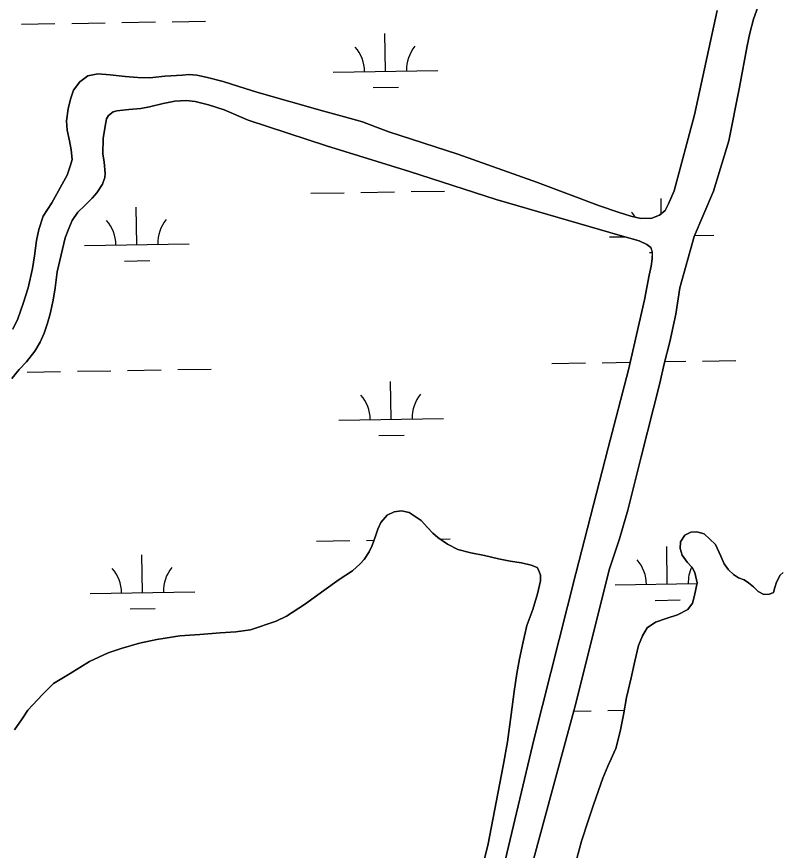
# Model space of a CAD drawing. Extents: x 3855477 to 3893699, y 299188 to 325115.
# Drawn here: x 3869184 to 3869914, y 317100 to 317897 of the extents above; entities that cross this region are included whole.
import ezdxf

# ---------------------------------------------------------------- set-up
doc = ezdxf.new("R2010")
doc.units = 0
doc.layers.add('V-TOPO-SHOR', color=7, linetype='Continuous')
doc.layers.add('V-WETL-SWMP', color=7, linetype='Continuous')

msp = doc.modelspace()

# ---------------------------------------------------------------- linework, layer by layer
at = {"layer": 'V-TOPO-SHOR'}
for points in [[(3869894.66, 317910.88), (3869888.85, 317894.96), (3869885.2, 317881.47), (3869882.78, 317869.3), (3869875.29, 317829.82), (3869865.18, 317778.57), (3869850.62, 317730.6), (3869832.13, 317687.04), (3869818.27, 317638.15), (3869814.44, 317612.87), (3869808.76, 317586.49), (3869803.43, 317565.39), (3869799.34, 317547.03), (3869781.48, 317476.62), (3869768.52, 317425.5), (3869760.81, 317398.01), (3869751.16, 317369.42), (3869718.12, 317237.14), (3869673.28, 317072.72), (3869631.45, 316917.13), (3869590.4, 316742.72), (3869546.45, 316574.14)], [(3869180.62, 317598.48), (3869185.47, 317608.51), (3869190.55, 317623.01), (3869195.23, 317637.91), (3869199.22, 317656.38), (3869201.13, 317668.66), (3869203.17, 317683.38), (3869205.27, 317693.73), (3869209.63, 317706.71), (3869217.85, 317719.26), (3869232.46, 317745.88), (3869235.78, 317755.31), (3869237.14, 317760.79), (3869236.39, 317770.14), (3869234.62, 317778.48), (3869232.45, 317788.66), (3869232.01, 317797.61), (3869233.31, 317809.29), (3869235.6, 317818.31), (3869238.51, 317827.03), (3869244.67, 317835.12), (3869252.33, 317840.66), (3869261.79, 317842.52), (3869273.67, 317841.73), (3869287.89, 317840.1), (3869300.08, 317839.1), (3869311.56, 317838.82), (3869325.8, 317840.35), (3869342.88, 317841.45), (3869348.88, 317841.91), (3869356.49, 317841.46), (3869366.74, 317839.15), (3869381.75, 317835.18), (3869396.66, 317830.61), (3869413.79, 317825.2), (3869476.58, 317807.39), (3869497.78, 317801.65), (3869514.91, 317796.66), (3869527.48, 317791.89), (3869540.25, 317787.13), (3869606.16, 317765.74), (3869682.29, 317738.79), (3869741.48, 317716.53), (3869759.42, 317710.4), (3869771.39, 317706.66), (3869781.23, 317704.26), (3869791.7, 317704.69), (3869799.04, 317707.49), (3869804.45, 317712.02), (3869807.55, 317718.4), (3869812.92, 317730.76), (3869832.33, 317803.59), (3869854.06, 317903.33)], [(3869648.63, 317078.28), (3869679, 317207.02), (3869719.02, 317364.87), (3869749.93, 317485.08), (3869769.35, 317559.73), (3869784.45, 317626.5), (3869789.19, 317650.04), (3869790.97, 317658.66), (3869792.04, 317665.77), (3869792.09, 317672.27), (3869790.59, 317676.65), (3869786.95, 317679.62), (3869779.56, 317683.13), (3869761.2, 317688.24), (3869642.85, 317722.6), (3869559.91, 317749.29), (3869480.61, 317773.93), (3869405.48, 317798.43), (3869382.68, 317808.25), (3869367.68, 317813.03), (3869355, 317816.06), (3869346.26, 317817.04), (3869335.39, 317816.4), (3869324.39, 317814.24), (3869311.37, 317811.08), (3869302.82, 317809.51), (3869291.43, 317808.58), (3869280.14, 317807.43), (3869276.48, 317806.24), (3869271.98, 317802.72), (3869270.13, 317799.58), (3869268.86, 317792.57), (3869266.85, 317780.9), (3869266.65, 317766.27), (3869267.81, 317758.13), (3869268.95, 317747.46), (3869268.62, 317743.49), (3869266.44, 317737.21), (3869260.79, 317728.81), (3869256.49, 317723.86), (3869249.33, 317716.9), (3869242.68, 317710.24), (3869237.44, 317702.45), (3869234.24, 317694.85), (3869230.72, 317685.83), (3869222.98, 317653.37), (3869221.14, 317637.94), (3869219.13, 317626.26), (3869216.19, 317613.17), (3869213.79, 317604.25), (3869210.47, 317594.62), (3869206.55, 317586.11), (3869201.51, 317577.51), (3869193.52, 317567.2), (3869186.76, 317559.93), (3869179.58, 317551.44)], [(3869532.37, 317413.62), (3869538.52, 317420.59), (3869545.15, 317424), (3869552.16, 317424.87), (3869559.67, 317423.29), (3869571.1, 317415.59), (3869577.15, 317409.04), (3869582.1, 317403.62), (3869587.04, 317399.22), (3869596.15, 317393.06), (3869606.17, 317387.71), (3869618.55, 317384.67), (3869631.44, 317382.24), (3869645.13, 317378.9), (3869656.09, 317376.79), (3869666.95, 317374.99), (3869676.29, 317372.99), (3869681.86, 317370.72), (3869683.27, 317368.27), (3869685.06, 317363.28), (3869685.23, 317357.89), (3869682.4, 317345.41), (3869677.72, 317330.4), (3869672.23, 317315.1), (3869668.46, 317299.68), (3869665, 317283.34), (3869662.56, 317269.33), (3869660.1, 317252.07), (3869657.1, 317230.04), (3869653.57, 317204.05), (3869649.45, 317181.11), (3869634.79, 317104.8), (3869620.06, 317047.08)], [(3869182.23, 317215.36), (3869189.41, 317225.98), (3869194.96, 317234.38), (3869208.78, 317249.32), (3869219.53, 317259.81), (3869235.24, 317269.26), (3869253.92, 317280.91), (3869271.66, 317289.12), (3869284.19, 317293.1), (3869301.7, 317298.16), (3869318.29, 317301.91), (3869340.36, 317305.21), (3869359.38, 317306.71), (3869378.8, 317308.3), (3869393.74, 317309.11), (3869407.98, 317311.04), (3869432.43, 317319.2), (3869442.12, 317324.22), (3869459.57, 317335.17), (3869478.06, 317348.56), (3869492.66, 317359.13), (3869505.22, 317367.48), (3869512.58, 317374.03), (3869516.47, 317378.17), (3869521.3, 317385.66), (3869524.19, 317391.63), (3869527.3, 317400.65), (3869529.48, 317407.35), (3869532.37, 317413.62)], [(3869719.92, 317092.5), (3869724.31, 317109.03), (3869731.06, 317129.51), (3869736.14, 317144.72), (3869744.64, 317169.35), (3869749.5, 317180.6), (3869757.14, 317197.62), (3869761.42, 317213.85), (3869764.58, 317229.88), (3869767.23, 317246.23), (3869771.73, 317265.2), (3869775.2, 317281.03), (3869778.86, 317295.94), (3869782.78, 317305.36), (3869787, 317312.85), (3869794.97, 317318.49), (3869805.36, 317321.87), (3869816.05, 317325.46), (3869826.05, 317330.47), (3869830.36, 317336.64), (3869832.54, 317343.73), (3869834.86, 317355.91), (3869832.59, 317365.89), (3869830.09, 317370.78), (3869825.55, 317375.79), (3869820.72, 317382.33), (3869818.73, 317388.85), (3869819.08, 317395.04), (3869823.19, 317401.72), (3869828.8, 317404.33), (3869834.59, 317404.69), (3869841.59, 317402.82), (3869852.49, 317392.58), (3869857.5, 317381.57), (3869860.8, 317374.02), (3869864.93, 317368.3), (3869869.67, 317363.9), (3869874.53, 317360.72), (3869879.8, 317358.75), (3869884.05, 317355.98), (3869888.9, 317352.18), (3869893.24, 317347.68), (3869898.6, 317345), (3869904.09, 317345.07), (3869907.86, 317346.87), (3869909.22, 317351.43), (3869910.68, 317356.5), (3869914.48, 317363.39), (3869917.14, 317366.01)]]:
    msp.add_lwpolyline(points, dxfattribs=at)
at = {"layer": 'V-WETL-SWMP'}
for p, q in [((3869188.85, 317890.16), (3869220.85, 317890.68)), ((3869236.85, 317890.94), (3869268.84, 317891.46)), ((3869284.84, 317891.72), (3869316.84, 317892.24)), ((3869332.83, 317892.5), (3869364.83, 317893.02)), ((3869536.95, 317845.08), (3869536.36, 317881.08)), ((3869486.96, 317844.27), (3869586.94, 317845.89)), ((3869525.2, 317829.46), (3869549.2, 317829.85)), ((3869465.43, 317728.47), (3869497.43, 317728.99)), ((3869513.42, 317729.25), (3869545.42, 317729.77)), ((3869561.42, 317730.03), (3869593.41, 317730.55)), ((3869800.64, 317708.83), (3869800.4, 317723.49)), ((3869299.15, 317679.32), (3869298.56, 317715.32)), ((3869832.54, 317688.01), (3869850.98, 317688.31)), ((3869249.15, 317678.51), (3869349.14, 317680.14)), ((3869750.99, 317686.68), (3869765.92, 317686.93)), ((3869789.24, 317671.87), (3869792.08, 317671.92)), ((3869287.4, 317663.7), (3869311.4, 317664.09)), ((3869803.96, 317567.46), (3869824.09, 317567.79)), ((3869840.09, 317568.05), (3869872.09, 317568.57)), ((3869290.26, 317559.09), (3869322.25, 317559.61)), ((3869338.25, 317559.87), (3869370.25, 317560.39)), ((3869696.11, 317565.7), (3869728.11, 317566.22)), ((3869744.11, 317566.48), (3869770.98, 317566.92)), ((3869194.27, 317557.53), (3869226.27, 317558.05)), ((3869242.27, 317558.31), (3869274.26, 317558.83)), ((3869542.37, 317512.45), (3869541.78, 317548.44)), ((3869492.37, 317511.63), (3869592.36, 317513.26)), ((3869530.62, 317496.83), (3869554.62, 317497.22)), ((3869470.85, 317395.84), (3869502.85, 317396.36)), ((3869518.84, 317396.62), (3869525.95, 317396.73)), ((3869589.2, 317397.77), (3869598.83, 317397.92)), ((3869806.4, 317354.87), (3869805.82, 317390.86)), ((3869304.56, 317346.69), (3869303.98, 317382.69)), ((3869756.41, 317354.05), (3869834.75, 317355.33)), ((3869254.57, 317345.88), (3869354.56, 317347.51)), ((3869794.66, 317339.24), (3869818.65, 317339.63)), ((3869292.82, 317331.07), (3869316.81, 317331.46)), ((3869717.09, 317233.32), (3869733.53, 317233.59)), ((3869749.52, 317233.85), (3869765.26, 317234.11))]:
    msp.add_line(p, q, dxfattribs=at)
for points in [[(3869546.45, 316574.14), (3869590.4, 316742.72), (3869631.45, 316917.12), (3869673.28, 317072.72), (3869718.12, 317237.14), (3869751.16, 317369.42), (3869760.81, 317398.01), (3869768.52, 317425.5), (3869781.48, 317476.62), (3869799.34, 317547.03), (3869803.43, 317565.39), (3869808.76, 317586.49), (3869814.44, 317612.87), (3869818.27, 317638.15), (3869832.12, 317687.04), (3869850.62, 317730.6), (3869865.18, 317778.57), (3869875.29, 317829.82), (3869882.78, 317869.3), (3869885.2, 317881.47), (3869888.85, 317894.96), (3869894.66, 317910.88)], [(3869854.06, 317903.34), (3869832.33, 317803.59), (3869812.92, 317730.76), (3869807.55, 317718.4), (3869804.45, 317712.02), (3869799.04, 317707.49), (3869791.7, 317704.69), (3869781.23, 317704.26), (3869771.39, 317706.66), (3869759.43, 317710.41), (3869741.48, 317716.53), (3869682.29, 317738.79), (3869606.16, 317765.74), (3869540.25, 317787.13), (3869527.48, 317791.89), (3869514.91, 317796.66), (3869497.77, 317801.65), (3869476.58, 317807.39), (3869413.8, 317825.2), (3869396.66, 317830.61), (3869381.75, 317835.18), (3869366.74, 317839.15), (3869356.49, 317841.46), (3869348.88, 317841.91), (3869342.88, 317841.45), (3869325.8, 317840.35), (3869311.56, 317838.82), (3869300.08, 317839.1), (3869287.89, 317840.1), (3869273.67, 317841.73), (3869261.79, 317842.52), (3869252.33, 317840.66), (3869244.67, 317835.12), (3869238.51, 317827.03), (3869235.61, 317818.31), (3869233.31, 317809.29), (3869232.01, 317797.61), (3869232.45, 317788.66), (3869234.62, 317778.48), (3869236.39, 317770.14), (3869237.14, 317760.79), (3869235.78, 317755.31), (3869232.46, 317745.88), (3869217.85, 317719.26), (3869209.63, 317706.71), (3869205.27, 317693.73), (3869203.17, 317683.38), (3869201.13, 317668.66), (3869199.22, 317656.38), (3869195.23, 317637.91), (3869190.55, 317623.01), (3869185.47, 317608.51), (3869180.62, 317598.48)], [(3869268.86, 317792.58), (3869270.13, 317799.58), (3869271.98, 317802.72), (3869276.48, 317806.24), (3869280.14, 317807.43), (3869291.43, 317808.58), (3869302.82, 317809.51), (3869311.37, 317811.08), (3869324.4, 317814.24), (3869335.39, 317816.4), (3869346.26, 317817.04), (3869355, 317816.06), (3869367.68, 317813.03), (3869382.68, 317808.25), (3869405.48, 317798.43), (3869480.61, 317773.93), (3869559.91, 317749.29), (3869642.85, 317722.6), (3869761.2, 317688.24), (3869779.56, 317683.13), (3869786.95, 317679.63), (3869790.59, 317676.65), (3869792.08, 317672.27), (3869792.04, 317665.77), (3869790.97, 317658.66), (3869789.19, 317650.04), (3869784.45, 317626.49), (3869769.35, 317559.73), (3869749.93, 317485.08), (3869719.01, 317364.87), (3869679, 317207.03), (3869648.63, 317078.28)], [(3869179.58, 317551.44), (3869186.76, 317559.93), (3869193.52, 317567.2), (3869201.51, 317577.51), (3869206.55, 317586.11), (3869210.47, 317594.62), (3869213.79, 317604.25), (3869216.19, 317613.17), (3869219.13, 317626.26), (3869221.14, 317637.93), (3869222.98, 317653.37), (3869230.72, 317685.83), (3869234.24, 317694.85), (3869237.44, 317702.45), (3869242.68, 317710.24), (3869249.33, 317716.9), (3869256.49, 317723.86), (3869260.79, 317728.81), (3869266.44, 317737.21), (3869268.62, 317743.49), (3869268.95, 317747.46), (3869267.81, 317758.13), (3869266.65, 317766.27), (3869266.85, 317780.9), (3869268.86, 317792.58)], [(3869620.06, 317047.08), (3869634.79, 317104.8), (3869649.45, 317181.11), (3869653.57, 317204.05), (3869657.1, 317230.04), (3869660.1, 317252.07), (3869662.56, 317269.33), (3869664.99, 317283.34), (3869668.46, 317299.67), (3869672.23, 317315.1), (3869677.72, 317330.4), (3869682.4, 317345.41), (3869685.23, 317357.89), (3869685.06, 317363.28), (3869683.27, 317368.27), (3869681.86, 317370.72), (3869676.29, 317372.99), (3869666.95, 317374.99), (3869656.09, 317376.79), (3869645.13, 317378.9), (3869631.44, 317382.25), (3869618.55, 317384.67), (3869606.17, 317387.71), (3869596.15, 317393.06), (3869587.04, 317399.22), (3869582.1, 317403.62), (3869577.15, 317409.04), (3869571.1, 317415.59), (3869559.67, 317423.29), (3869552.16, 317424.87), (3869545.15, 317424), (3869538.52, 317420.59), (3869532.37, 317413.62), (3869529.48, 317407.35), (3869527.3, 317400.65), (3869524.19, 317391.63), (3869521.3, 317385.66), (3869516.47, 317378.17), (3869512.58, 317374.03), (3869505.22, 317367.48), (3869492.66, 317359.13), (3869478.06, 317348.56), (3869459.57, 317335.17), (3869442.12, 317324.22), (3869432.43, 317319.2), (3869407.98, 317311.04), (3869393.74, 317309.11), (3869378.8, 317308.3), (3869359.38, 317306.7), (3869340.36, 317305.21), (3869318.29, 317301.91), (3869301.7, 317298.16), (3869284.19, 317293.1), (3869271.66, 317289.12), (3869253.92, 317280.91), (3869235.24, 317269.26), (3869219.53, 317259.81)], [(3869917.14, 317366.01), (3869914.48, 317363.39), (3869910.68, 317356.5), (3869909.22, 317351.43), (3869907.86, 317346.87), (3869904.09, 317345.07), (3869898.6, 317345), (3869893.24, 317347.68), (3869888.9, 317352.18), (3869884.05, 317355.98), (3869879.8, 317358.75), (3869874.53, 317360.72), (3869869.67, 317363.9), (3869864.93, 317368.3), (3869860.8, 317374.02), (3869857.5, 317381.57), (3869852.49, 317392.58), (3869841.59, 317402.82), (3869834.59, 317404.69), (3869828.8, 317404.33), (3869823.19, 317401.72), (3869819.08, 317395.04), (3869818.73, 317388.85), (3869820.72, 317382.33), (3869825.55, 317375.79), (3869830.09, 317370.78), (3869832.59, 317365.89), (3869834.86, 317355.91), (3869832.54, 317343.73), (3869830.36, 317336.64), (3869826.05, 317330.47), (3869816.05, 317325.46), (3869805.36, 317321.87), (3869794.97, 317318.49), (3869787, 317312.85), (3869782.78, 317305.36), (3869778.86, 317295.94), (3869775.2, 317281.03), (3869771.73, 317265.2), (3869767.23, 317246.23), (3869764.58, 317229.88), (3869761.42, 317213.85), (3869757.14, 317197.62), (3869749.5, 317180.6), (3869744.64, 317169.35), (3869736.14, 317144.72), (3869731.06, 317129.51), (3869724.31, 317109.03), (3869719.92, 317092.5)], [(3869219.53, 317259.81), (3869208.78, 317249.32), (3869194.96, 317234.38), (3869189.41, 317225.98), (3869182.23, 317215.36)]]:
    msp.add_lwpolyline(points, dxfattribs=at)
for centre, start, end in [((3869481.71, 317844.66), 0.16154, 41.7052), ((3869592.18, 317846.45), 140.16154, 181.7052), ((3869354.37, 317680.7), 140.16154, 181.7052), ((3869745.74, 317687.07), 31.71847, 41.7052), ((3869243.9, 317678.9), 0.16154, 41.7052), ((3869597.6, 317513.82), 140.16154, 181.7052), ((3869487.12, 317512.02), 0.16154, 41.7052), ((3869751.16, 317354.44), 0.16154, 41.7052), ((3869249.32, 317346.27), 0.16154, 41.7052), ((3869359.79, 317348.07), 140.16154, 181.7052), ((3869861.63, 317356.24), 154.8989, 181.7052)]:
    msp.add_arc(centre, 35.25, start, end, dxfattribs=at)

doc.saveas('drawing.dxf')
